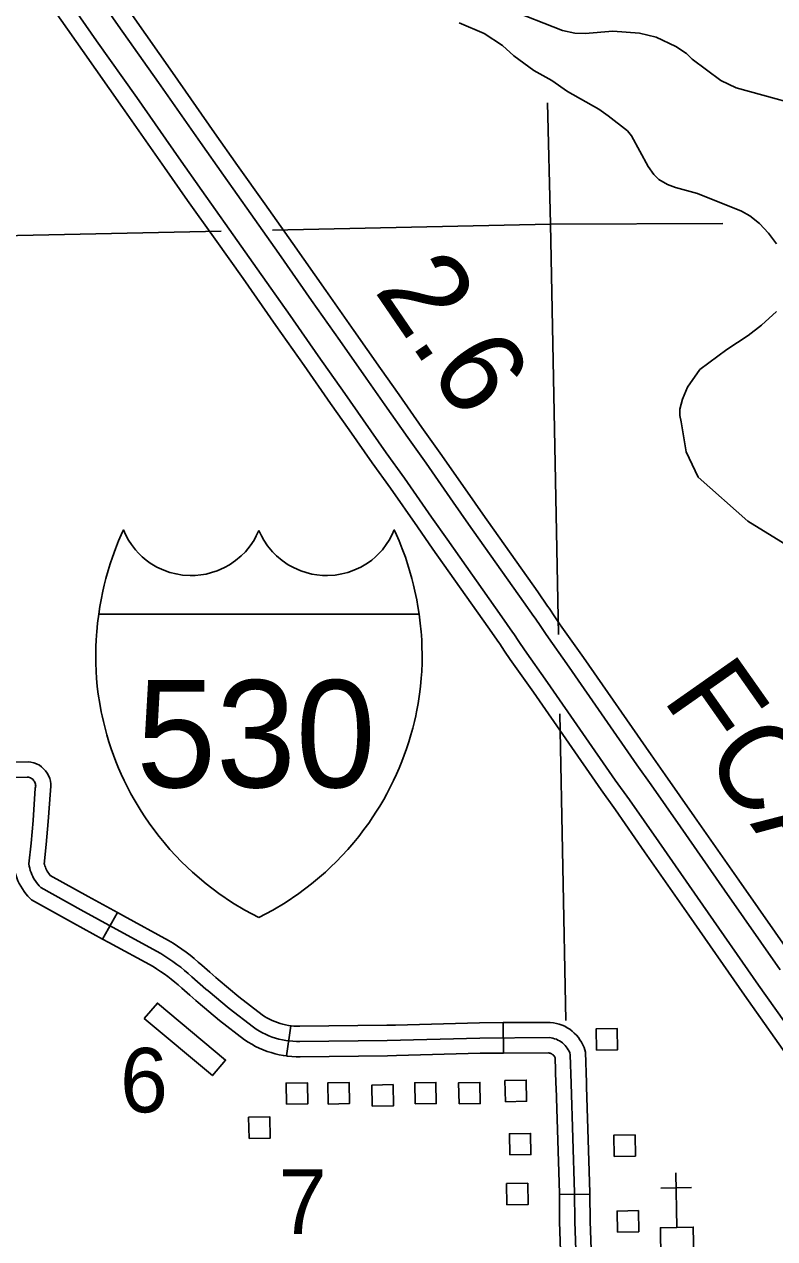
# Model space of a CAD drawing. Extents: x -19 to 366, y -4 to 359.
# Drawn here: x 157.737 to 158.436, y 175.04 to 176.172 of the extents above; entities that cross this region are included whole.
import ezdxf

# ---------------------------------------------------------------- set-up
doc = ezdxf.new("R2010")
doc.units = 0
for name, color, linetype in [('21', 7, 'Continuous'), ('60', 7, 'Continuous'), ('R_Axis Annot', 7, 'Continuous'), ('R_Exist Surface Annot', 7, 'Continuous'), ('R_Horz Alg', 7, 'Continuous'), ('R_No Plot', 7, 'Continuous'), ('R_ROW', 7, 'Continuous'), ('R_Temp Easement', 7, 'Continuous'), ('Sheet Fence', 7, 'Continuous'), ('T_Vehicle Path Lt Major', 7, 'Continuous'), ('T_Vehicle Path Lt Minor', 7, 'Continuous')]:
    doc.layers.add(name, color=color, linetype=linetype)

msp = doc.modelspace()

# ---------------------------------------------------------------- linework, layer by layer
at = {"layer": '21'}
for points in [[(157.849, 175.2453), (157.8612, 175.2598), (157.9247, 175.2066), (157.9125, 175.1921)], [(158.2703, 175.2159), (158.27, 175.2356), (158.2897, 175.2359), (158.2901, 175.2162)], [(157.9816, 175.1654), (157.9812, 175.1851), (158.001, 175.1854), (158.0013, 175.1657)], [(158.0204, 175.1656), (158.02, 175.1853), (158.0398, 175.1857), (158.0401, 175.166)], [(158.0615, 175.1636), (158.0611, 175.1833), (158.0809, 175.1837), (158.0813, 175.164)], [(158.1013, 175.1657), (158.101, 175.1854), (158.1207, 175.1857), (158.1211, 175.166)], [(158.1423, 175.1657), (158.1419, 175.1854), (158.1617, 175.1858), (158.162, 175.1661)], [(158.1855, 175.1678), (158.1851, 175.1875), (158.2049, 175.1879), (158.2052, 175.1682)], [(157.9466, 175.1336), (157.9462, 175.1533), (157.966, 175.1536), (157.9664, 175.1339)], [(158.1896, 175.1182), (158.1892, 175.1379), (158.209, 175.1382), (158.2093, 175.1185)], [(158.2869, 175.1168), (158.2865, 175.1365), (158.3063, 175.1368), (158.3066, 175.1171)], [(158.187, 175.0717), (158.1866, 175.0914), (158.2064, 175.0918), (158.2068, 175.0721)], [(158.29, 175.0461), (158.2896, 175.0658), (158.3094, 175.0662), (158.3098, 175.0465)]]:
    msp.add_lwpolyline(points, close=True, dxfattribs=at)
at = {"layer": '60'}
for p, q in [((158.3444, 175.1016), (158.3453, 175.0506)), ((158.3304, 175.0871), (158.3588, 175.0877))]:
    msp.add_line(p, q, dxfattribs=at)
msp.add_lwpolyline([(158.3304, 175.0208), (158.3299, 175.0503), (158.3606, 175.0509), (158.3611, 175.0213)], close=True, dxfattribs=at)
at = {"layer": 'R_Axis Annot'}
for points in [[(158.2248, 176.0989), (158.2275, 175.9858)], [(157.9205, 175.9793), (157.1612, 175.9631)], [(158.2275, 175.9858), (157.9685, 175.9803)], [(158.3882, 175.9866), (158.2275, 175.9858)], [(158.2275, 175.9858), (158.2349, 175.6033)], [(158.2363, 175.5294), (158.2419, 175.2434)]]:
    msp.add_lwpolyline(points, dxfattribs=at)
at = {"layer": 'R_Exist Surface Annot'}
for points in [[(157.777, 176.2397), (157.8247, 176.171), (157.8621, 176.1181), (157.9013, 176.0619), (157.9227, 176.0315), (157.9483, 175.9954), (157.9743, 175.9586), (158.0049, 175.9148), (158.0313, 175.8774), (158.0559, 175.8422), (158.0733, 175.8175), (158.0946, 175.787), (158.1116, 175.7632), (158.1369, 175.7268), (158.1512, 175.7062), (158.2024, 175.6339), (158.212, 175.6201), (158.2132, 175.6185), (158.2184, 175.6107), (158.2235, 175.6033), (158.245, 175.5728), (158.3081, 175.4819), (158.3213, 175.4632), (158.3486, 175.4241), (158.3897, 175.3651), (158.4416, 175.2906)], [(158.4685, 175.21), (158.4215, 175.2764), (158.3695, 175.351), (158.3284, 175.41), (158.3012, 175.4491), (158.2879, 175.4677), (158.2248, 175.5587), (158.2033, 175.5892), (158.198, 175.5969), (158.1933, 175.604), (158.1922, 175.6054), (158.1822, 175.6198), (158.1311, 175.6921), (158.1167, 175.7128), (158.0915, 175.749), (158.0745, 175.7728), (158.0531, 175.8034), (158.0358, 175.8281), (158.0111, 175.8633), (157.9848, 175.9007), (157.9541, 175.9444), (157.9282, 175.9812), (157.9026, 176.0172), (157.8811, 176.0478), (157.842, 176.1039), (157.8046, 176.1569), (157.7569, 176.2256)], [(157.7437, 176.2163), (157.7914, 176.1477), (157.8288, 176.0947), (157.8679, 176.0386), (157.8894, 176.0079), (157.9151, 175.9719), (157.941, 175.9352), (157.9716, 175.8914), (157.9979, 175.854), (158.0226, 175.8188), (158.0399, 175.7941), (158.0613, 175.7635), (158.0783, 175.7397), (158.1035, 175.7036), (158.1179, 175.6829), (158.169, 175.6106), (158.1793, 175.5958), (158.1803, 175.5945), (158.1847, 175.5879), (158.1901, 175.58), (158.2116, 175.5495), (158.2747, 175.4585), (158.288, 175.4398), (158.3152, 175.4008), (158.3563, 175.3418), (158.4083, 175.2672), (158.4553, 175.2007)], [(158.4548, 175.2999), (158.4029, 175.3743), (158.3618, 175.4333), (158.3345, 175.4725), (158.3212, 175.4911), (158.2582, 175.582), (158.2367, 175.6125), (158.2317, 175.6197), (158.2262, 175.628), (158.2249, 175.6297), (158.2156, 175.6432), (158.1644, 175.7155), (158.1501, 175.736), (158.1247, 175.7725), (158.1077, 175.7963), (158.0865, 175.8267), (158.0691, 175.8514), (158.0444, 175.8867), (158.0181, 175.9241), (157.9875, 175.9678), (157.9614, 176.0047), (157.9358, 176.0407), (157.9145, 176.0711), (157.8753, 176.1273), (157.8379, 176.1803)]]:
    msp.add_lwpolyline(points, dxfattribs=at)
at = {"layer": 'R_Horz Alg'}
for points in [[(157.8065, 175.6223), (157.8076, 175.6294), (157.8087, 175.6357), (157.8104, 175.6439), (157.8116, 175.6492), (157.8132, 175.6555), (157.8153, 175.6629), (157.8172, 175.6691), (157.8193, 175.6754), (157.8222, 175.6833), (157.8251, 175.6906), (157.8275, 175.6963), (157.8296, 175.7008), (157.8317, 175.696), (157.8343, 175.6914), (157.8371, 175.6871), (157.8407, 175.6824), (157.8436, 175.6792), (157.8471, 175.6758), (157.8507, 175.6728), (157.8546, 175.6699), (157.8608, 175.6662), (157.8672, 175.6633), (157.8729, 175.6612), (157.8786, 175.6598), (157.8847, 175.6588), (157.8918, 175.6583), (157.8965, 175.6584), (157.9018, 175.6589), (157.9066, 175.6597), (157.9117, 175.661), (157.9168, 175.6627), (157.9237, 175.6657), (157.9285, 175.6684), (157.934, 175.6722), (157.9393, 175.6766), (157.9432, 175.6805), (157.9476, 175.6859), (157.9513, 175.6914), (157.9534, 175.6952), (157.9558, 175.7003)], [(157.9558, 175.7003), (157.9582, 175.6952), (157.9603, 175.6914), (157.9639, 175.6859), (157.9684, 175.6805), (157.9722, 175.6766), (157.9776, 175.6722), (157.9831, 175.6684), (157.9879, 175.6657), (157.9948, 175.6627), (157.9999, 175.661), (158.005, 175.6597), (158.0098, 175.6589), (158.0151, 175.6584), (158.0198, 175.6583), (158.0269, 175.6588), (158.033, 175.6598), (158.0387, 175.6612), (158.0444, 175.6633), (158.0508, 175.6662), (158.057, 175.6699), (158.0609, 175.6728), (158.0645, 175.6758), (158.068, 175.6792), (158.0709, 175.6824), (158.0745, 175.6871), (158.0773, 175.6914), (158.0798, 175.696), (158.082, 175.7008), (158.0841, 175.6963), (158.0865, 175.6906), (158.0894, 175.6833), (158.0923, 175.6754), (158.0944, 175.6691), (158.0963, 175.6629), (158.0984, 175.6555), (158.1, 175.6492), (158.1012, 175.6439), (158.1029, 175.6357), (158.104, 175.6294), (158.1051, 175.6223)], [(157.9558, 175.3394), (157.9427, 175.3463), (157.9312, 175.3533), (157.9185, 175.3618), (157.9067, 175.3708), (157.8938, 175.3818), (157.889, 175.3863), (157.8835, 175.3916), (157.8784, 175.3969), (157.8728, 175.403), (157.8674, 175.4093), (157.8628, 175.415), (157.8579, 175.4214), (157.8534, 175.4276), (157.8495, 175.4333), (157.8461, 175.4386), (157.8432, 175.4432), (157.8395, 175.4495), (157.8366, 175.4548), (157.8334, 175.4609), (157.8303, 175.4672), (157.8276, 175.473), (157.8251, 175.4786), (157.8226, 175.485), (157.8203, 175.4908), (157.8182, 175.4969), (157.8161, 175.5033), (157.8141, 175.5099), (157.8124, 175.5161), (157.8109, 175.5221), (157.8097, 175.5274), (157.8089, 175.5313), (157.8075, 175.5389), (157.8061, 175.5477), (157.8052, 175.555), (157.8045, 175.5627), (157.8041, 175.5689), (157.8038, 175.5769), (157.8037, 175.5842), (157.8039, 175.5924), (157.8041, 175.5979), (157.8044, 175.6028), (157.8047, 175.6059), (157.8054, 175.614), (157.8065, 175.6223)], [(158.1051, 175.6223), (157.8065, 175.6223)], [(157.8065, 175.6223), (158.1051, 175.6223)], [(158.1051, 175.6223), (158.1062, 175.614), (158.1069, 175.6059), (158.1072, 175.6028), (158.1075, 175.5979), (158.1077, 175.5924), (158.1079, 175.5842), (158.1078, 175.5769), (158.1075, 175.5689), (158.1071, 175.5627), (158.1064, 175.555), (158.1055, 175.5477), (158.1041, 175.5389), (158.1027, 175.5313), (158.1019, 175.5274), (158.1007, 175.5221), (158.0992, 175.5161), (158.0975, 175.5099), (158.0955, 175.5033), (158.0934, 175.4969), (158.0913, 175.4908), (158.089, 175.485), (158.0865, 175.4786), (158.084, 175.473), (158.0813, 175.4672), (158.0782, 175.4609), (158.075, 175.4548), (158.0721, 175.4495), (158.0684, 175.4432), (158.0655, 175.4386), (158.0621, 175.4333), (158.0582, 175.4276), (158.0537, 175.4214), (158.0488, 175.415), (158.0442, 175.4093), (158.0388, 175.403), (158.0332, 175.3969), (158.0281, 175.3916), (158.0226, 175.3863), (158.0178, 175.3818), (158.0049, 175.3708), (157.9931, 175.3618), (157.9804, 175.3533), (157.9689, 175.3463), (157.9558, 175.3394)]]:
    msp.add_lwpolyline(points, dxfattribs=at)
at = {"layer": 'R_ROW'}
for p, q in [((157.8102, 175.3193), (157.8239, 175.3442)), ((157.9101, 175.2885), (157.9101, 175.2885)), ((158.1836, 175.213), (158.1835, 175.2415)), ((157.9856, 175.2386), (157.9816, 175.2104)), ((158.2642, 175.0815), (158.2358, 175.0812)), ((158.2358, 175.0812), (158.2358, 175.0812))]:
    msp.add_line(p, q, dxfattribs=at)
for points in [[(157.7557, 175.3892), (157.7576, 175.4075), (157.7595, 175.4289), (157.7615, 175.458), (157.7617, 175.4586), (157.762, 175.4613), (157.7619, 175.4642), (157.7615, 175.4667), (157.7609, 175.4692), (157.7598, 175.4718), (157.7585, 175.4741), (157.757, 175.4763), (157.7552, 175.4782), (157.7532, 175.48), (157.7512, 175.4814), (157.7487, 175.4827), (157.746, 175.4837), (157.7434, 175.4843), (157.7407, 175.4846), (157.7241, 175.4844)], [(157.7439, 175.4692), (157.7429, 175.4697), (157.7419, 175.47), (157.741, 175.4702), (157.74, 175.4703), (157.6647, 175.4695), (157.6124, 175.4694)], [(157.9064, 175.2728), (157.8933, 175.2843), (157.89, 175.2873), (157.8865, 175.2902), (157.883, 175.2931), (157.8794, 175.2958), (157.8757, 175.2985), (157.872, 175.3011), (157.8682, 175.3036), (157.8644, 175.3059), (157.8228, 175.3285), (157.7899, 175.3466), (157.7526, 175.3675), (157.7511, 175.369), (157.7497, 175.3706), (157.7485, 175.3722), (157.7472, 175.3739), (157.7461, 175.3757), (157.7452, 175.3776), (157.7443, 175.3795), (157.7435, 175.3814), (157.7428, 175.3834), (157.7422, 175.3855), (157.7418, 175.3875), (157.7414, 175.3896), (157.7435, 175.4089), (157.7454, 175.43), (157.7474, 175.46), (157.7476, 175.4609), (157.7478, 175.4619), (157.7477, 175.4629), (157.7476, 175.4638), (157.7473, 175.4648), (157.747, 175.4657), (157.7465, 175.4665), (157.7459, 175.4673), (157.7453, 175.4681), (157.7445, 175.4687), (157.7439, 175.4692)], [(157.8102, 175.3193), (157.7831, 175.3342), (157.7438, 175.3561), (157.7406, 175.3594), (157.7387, 175.3616), (157.737, 175.3638), (157.7354, 175.3662), (157.7338, 175.3687), (157.7325, 175.3712), (157.7313, 175.3737), (157.7301, 175.3765), (157.7292, 175.3793), (157.7284, 175.382), (157.7278, 175.3848), (157.7271, 175.3892), (157.7274, 175.3921)], [(157.8239, 175.3442), (157.7968, 175.3591), (157.7614, 175.3788), (157.7607, 175.3796), (157.7599, 175.3806), (157.7591, 175.3817), (157.7585, 175.3828), (157.7579, 175.384), (157.7573, 175.3852), (157.7568, 175.3864), (157.7564, 175.3876), (157.756, 175.3889), (157.7558, 175.39), (157.7557, 175.3892)], [(157.8239, 175.3442), (157.8297, 175.341), (157.8715, 175.3182), (157.8758, 175.3155), (157.8799, 175.3129), (157.8839, 175.3101), (157.8879, 175.3072), (157.8917, 175.3043), (157.8956, 175.3012), (157.8993, 175.298), (157.9027, 175.295), (157.9101, 175.2885)], [(157.8914, 175.2671), (157.8839, 175.2737), (157.8807, 175.2766), (157.8775, 175.2793), (157.8742, 175.2819), (157.8709, 175.2844), (157.8675, 175.2869), (157.8641, 175.2893), (157.8605, 175.2916), (157.8572, 175.2937), (157.816, 175.3161), (157.8102, 175.3193)], [(157.9101, 175.2885), (157.9158, 175.2835), (157.9177, 175.2818), (157.937, 175.2657), (157.959, 175.2487), (157.9611, 175.2473), (157.9633, 175.246), (157.9657, 175.2447), (157.9681, 175.2435), (157.9705, 175.2425), (157.973, 175.2415), (157.9755, 175.2407), (157.9781, 175.24), (157.9806, 175.2394), (157.9833, 175.2389), (157.9856, 175.2386)], [(157.9816, 175.2104), (157.9787, 175.2108), (157.9748, 175.2115), (157.971, 175.2124), (157.9672, 175.2135), (157.9635, 175.2147), (157.9598, 175.2161), (157.9562, 175.2177), (157.9527, 175.2194), (157.9492, 175.2213), (157.9458, 175.2233), (157.9424, 175.2256), (157.9192, 175.2436), (157.8992, 175.2603), (157.8971, 175.2622), (157.8914, 175.2671)], [(158.2521, 175.0029), (158.2502, 175.056), (158.25, 175.0828), (158.2468, 175.1849), (158.246, 175.2116), (158.2455, 175.2132), (158.2448, 175.2148), (158.2441, 175.2162), (158.2432, 175.2177), (158.2422, 175.219), (158.2412, 175.2203), (158.24, 175.2215), (158.2387, 175.2226), (158.2374, 175.2236), (158.236, 175.2245), (158.2345, 175.2253), (158.233, 175.226), (158.2314, 175.2265), (158.2298, 175.227), (158.2282, 175.2273), (158.2265, 175.2275), (158.1617, 175.2271), (158.0752, 175.2248), (157.9941, 175.2239), (157.9908, 175.2239), (157.9875, 175.2241), (157.9842, 175.2244), (157.981, 175.2249), (157.9777, 175.2255), (157.9745, 175.2262), (157.9714, 175.2271), (157.9682, 175.2281), (157.9652, 175.2293), (157.9621, 175.2306), (157.9592, 175.2321), (157.9563, 175.2336), (157.9534, 175.2353), (157.9507, 175.2372), (157.9281, 175.2546), (157.9085, 175.271), (157.9064, 175.2728)], [(158.1835, 175.2415), (158.1615, 175.2413), (158.0832, 175.2392)], [(158.1835, 175.2415), (158.2273, 175.2417), (158.2304, 175.2413), (158.233, 175.2408), (158.2357, 175.2401), (158.2383, 175.2392), (158.2408, 175.2381), (158.2432, 175.2367), (158.2455, 175.2353), (158.2477, 175.2336), (158.2497, 175.2318), (158.2517, 175.2298), (158.2535, 175.2277), (158.255, 175.2256), (158.2565, 175.2232), (158.2578, 175.2207), (158.2588, 175.2182), (158.2601, 175.2141), (158.261, 175.1853), (158.2611, 175.1818)], [(158.0832, 175.2392), (158.075, 175.239), (157.9941, 175.2381), (157.9912, 175.2381), (157.9885, 175.2383), (157.9859, 175.2385), (157.9856, 175.2386)], [(158.084, 175.2108), (158.0755, 175.2106), (157.9942, 175.2097), (157.9904, 175.2097), (157.9865, 175.2099), (157.9826, 175.2103), (157.9816, 175.2104)], [(158.1836, 175.213), (158.1619, 175.2129), (158.084, 175.2108)], [(158.2327, 175.1809), (158.2326, 175.1845), (158.2319, 175.2089), (158.2317, 175.2093), (158.2314, 175.2098), (158.231, 175.2103), (158.2306, 175.2108), (158.2303, 175.2111), (158.2298, 175.2116), (158.2293, 175.2119), (158.2288, 175.2123), (158.2283, 175.2125), (158.2277, 175.2128), (158.2272, 175.213), (158.2266, 175.2131), (158.226, 175.2132), (158.2257, 175.2133), (158.1836, 175.213)], [(158.2358, 175.0812), (158.2358, 175.0825), (158.2327, 175.1809)], [(158.2611, 175.1818), (158.2642, 175.0831), (158.2642, 175.0815)], [(158.2707, 174.996), (158.2701, 174.9965), (158.2695, 174.997), (158.2689, 174.9975), (158.2684, 174.9981), (158.268, 174.9987), (158.2676, 174.9994), (158.2673, 175.0001), (158.2669, 175.0009), (158.2667, 175.0016), (158.2665, 175.0023), (158.2663, 175.0031), (158.2663, 175.0039), (158.2644, 175.0563), (158.2642, 175.0815)], [(158.2535, 174.9734), (158.252, 174.9745), (158.2498, 174.9764), (158.2479, 174.9785), (158.246, 174.9807), (158.2443, 174.9831), (158.2428, 174.9855), (158.2415, 174.9881), (158.2404, 174.9907), (158.2395, 174.9934), (158.2387, 174.9962), (158.2382, 174.999), (158.2379, 175.0019), (158.236, 175.0557), (158.2358, 175.0812)]]:
    msp.add_lwpolyline(points, dxfattribs=at)
at = {"layer": 'R_Temp Easement'}
msp.add_lwpolyline([(158.484, 176.0899), (158.4006, 176.1131), (158.3862, 176.1197), (158.3595, 176.1397), (158.3543, 176.1449), (158.3444, 176.1516), (158.326, 176.1603), (158.3104, 176.164), (158.2856, 176.1657), (158.26, 176.1637), (158.2503, 176.1641), (158.2386, 176.1665), (158.1882, 176.1863)], dxfattribs=at)
at = {"layer": 'Sheet Fence'}
for points in [[(161.4532, 2.0533), (161.2336, 10.6702), (161.0133, 19.2873), (160.7922, 27.9044), (160.5704, 36.5217), (160.3478, 45.1392), (160.1245, 53.7568), (159.9003, 62.3745), (159.6754, 70.9923), (159.4498, 79.6103), (159.2234, 88.2284), (158.9962, 96.8466), (158.7683, 105.465), (158.5396, 114.0835), (158.3102, 122.7022), (158.08, 131.321), (157.849, 139.9399), (157.6173, 148.559), (157.3849, 157.1782), (157.1517, 165.7975), (156.9177, 174.417), (156.683, 183.0366), (156.511, 189.3363)], [(0, 172.2839), (7.1335, 172.2883), (14.267, 172.3015), (21.4005, 172.3236), (28.5339, 172.3544), (35.6673, 172.3941), (42.8006, 172.4426), (49.9339, 172.4999), (57.0671, 172.566), (64.2002, 172.6409), (71.3332, 172.7246), (78.4661, 172.8172), (85.5989, 172.9186), (92.7315, 173.0287), (99.8641, 173.1477), (106.9964, 173.2755), (114.1286, 173.4122), (121.2606, 173.5576), (128.3925, 173.7119), (135.5241, 173.8749), (142.6555, 174.0468), (149.7867, 174.2275), (156.9177, 174.417), (164.0485, 174.6153), (171.179, 174.8224), (178.3092, 175.0383), (185.4392, 175.2631), (192.5688, 175.4966), (199.6982, 175.739), (206.8273, 175.9902), (213.9561, 176.2502), (221.0845, 176.5189), (228.2126, 176.7965), (235.3404, 177.083), (242.4677, 177.3782), (249.5948, 177.6822), (256.7214, 177.995), (263.8476, 178.3167), (270.9735, 178.6471), (278.0989, 178.9863), (285.2239, 179.3344), (292.3485, 179.6912), (299.4726, 180.0569), (306.5963, 180.4314), (313.7195, 180.8146), (320.8422, 181.2067), (327.9644, 181.6076), (335.0862, 182.0172), (342.2074, 182.4357)]]:
    msp.add_spline(points, degree=3, dxfattribs=at)
at = {"layer": 'T_Vehicle Path Lt Major'}
for points in [[(158.4381, 175.9675), (158.4307, 175.9774), (158.4222, 175.9866), (158.4132, 175.9936), (158.4056, 175.998), (158.3645, 176.0144), (158.344, 176.0201), (158.3365, 176.023), (158.3285, 176.0276), (158.3237, 176.0322), (158.3186, 176.0397), (158.303, 176.0681), (158.2993, 176.0729), (158.2814, 176.0869), (158.2726, 176.093), (158.2435, 176.1095), (158.2289, 176.1197), (158.2119, 176.1291), (158.1933, 176.1429), (158.1827, 176.1526), (158.1658, 176.1635), (158.1423, 176.1735)], [(158.4728, 175.671), (158.4115, 175.7091), (158.3653, 175.75), (158.3541, 175.7736), (158.3494, 175.8016), (158.348, 175.8076), (158.3481, 175.8135), (158.3504, 175.8227), (158.3553, 175.8339), (158.3668, 175.8505), (158.3918, 175.8691), (158.4117, 175.8822), (158.4242, 175.8917), (158.4382, 175.9045)]]:
    msp.add_lwpolyline(points, dxfattribs=at)

# ---------------------------------------------------------------- texts
at = {"layer": '21'}
for s, p in [('6', (157.8264, 175.1579)), ('7', (157.9743, 175.0446))]:
    msp.add_text(s, height=0.06, dxfattribs=at).set_placement(p)
at = {"layer": 'R_Horz Alg'}
msp.add_text('530', height=0.1, dxfattribs=at).set_placement((157.8415, 175.4608))
at = {"layer": 'R_No Plot'}
msp.add_text('FCA', height=0.08, rotation=305.0896, dxfattribs=at).set_placement((158.3311, 175.5434))
at = {"layer": 'T_Vehicle Path Lt Minor'}
msp.add_text('2.6', height=0.08, rotation=304.3054, dxfattribs=at).set_placement((158.0626, 175.9242))

doc.saveas('drawing.dxf')
